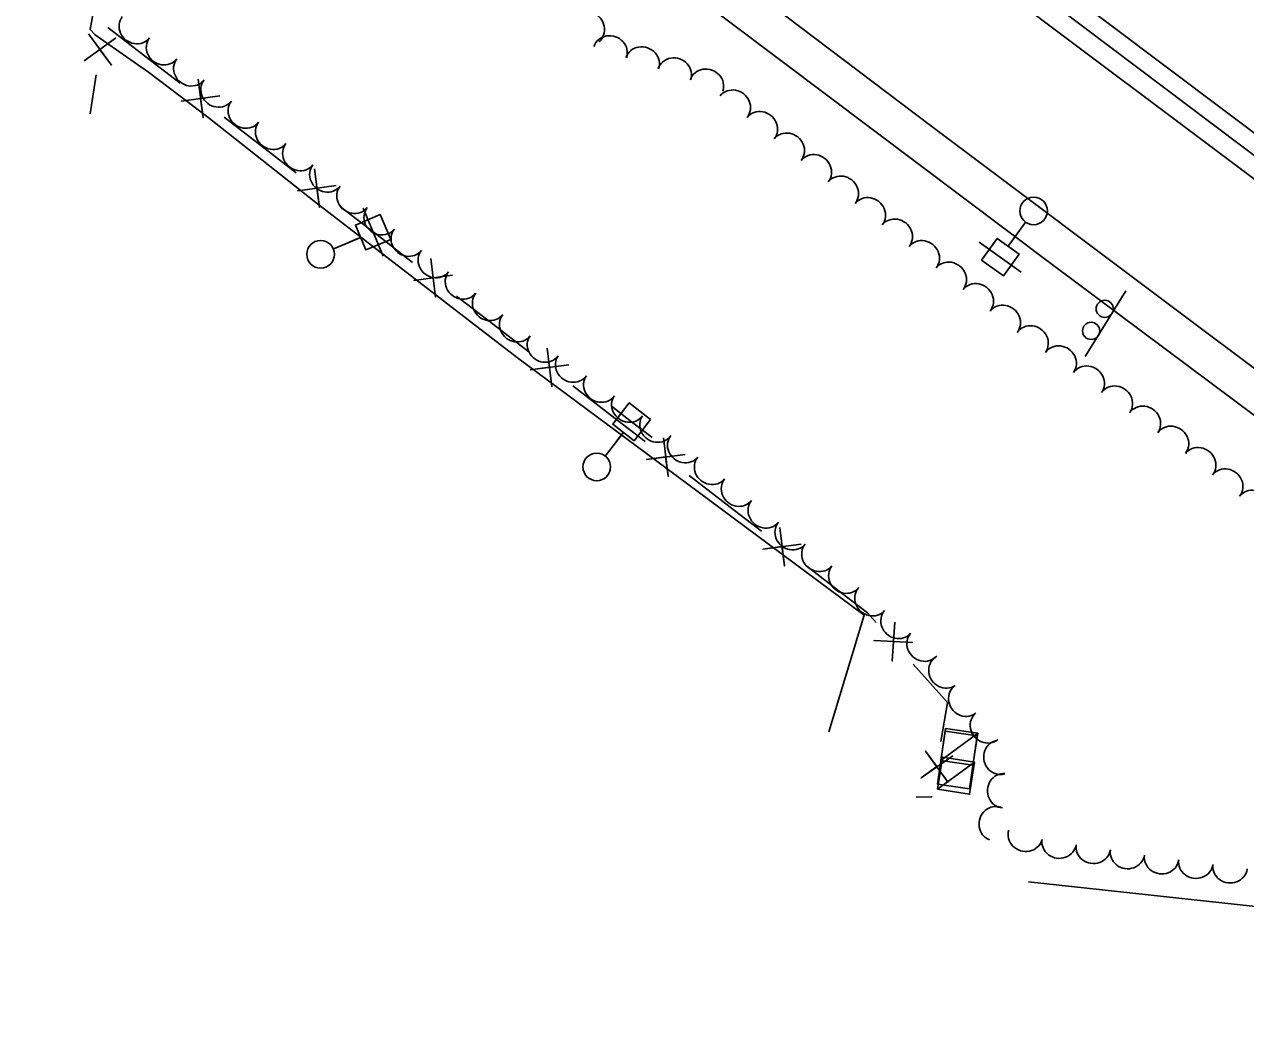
# Model space of a CAD drawing. Extents: x 1746010 to 1754829, y 655801 to 663091.
# Drawn here: x 1749716.7 to 1750070.1, y 660058.7 to 660346.8 of the extents above; entities that cross this region are included whole.
import ezdxf

# ---------------------------------------------------------------- set-up
doc = ezdxf.new("R2010")
doc.units = 0
for name, color, linetype in [('SURVEY - AERIAL SURVEY - Photo Control - Points - Locators', 7, 'Continuous'), ('SURVEY - AERIAL SURVEY - Photo Control - Points - Numbers', 7, 'Continuous'), ('SURVEY - AERIAL SURVEY - Photo Control with Text', 7, 'Continuous'), ('SURVEY - CENTERLINE - Existing Roads - Development', 7, 'Continuous'), ('SURVEY - CENTERLINE - Existing Roads Curve Text', 7, 'Continuous'), ('SURVEY - CENTERLINE - Existing Roads Text', 7, 'Continuous'), ('SURVEY - CENTERLINE - Preliminary Curve Text', 7, 'Continuous')]:
    doc.layers.add(name, color=color, linetype=linetype)

msp = doc.modelspace()

# ---------------------------------------------------------------- linework, layer by layer
at = {"layer": 'SURVEY - AERIAL SURVEY - Photo Control - Points - Locators'}
for points in [[(1750422.34, 660058.69), (1750341.81, 660116.67), (1750243.85, 660188.2), (1750158.07, 660251.54), (1750079.76, 660310), (1749998.95, 660370.82), (1749924.19, 660427.29), (1749840.05, 660491.49), (1749747.97, 660561.59), (1749667.56, 660623.87), (1749593.96, 660681.21), (1749510.38, 660746.53), (1749431.04, 660809.06), (1749359.66, 660865.36)], [(1749353.21, 660856.72), (1749450.09, 660780.53), (1749529.69, 660717.36), (1749638.4, 660632.78), (1749725.25, 660565.49), (1749826.74, 660487.69), (1749908.21, 660425.76), (1750015.78, 660344.74), (1750134.74, 660255.49), (1750241.73, 660176.3), (1750327.29, 660113.27), (1750398.53, 660061.52)], [(1750309.34, 660072.12), (1750268.26, 660102.16), (1750202.16, 660151.04), (1750125.31, 660207.81), (1750054.71, 660260.76), (1749978.89, 660317.54), (1749904.25, 660374.13), (1749807.5, 660447.32), (1749742.59, 660496.65), (1749689.97, 660537.57), (1749628.45, 660585.34), (1749555.8, 660641.5), (1749484.89, 660697.07), (1749405.47, 660759.79), (1749328.25, 660820.51)], [(1750288.61, 660074.58), (1750206.58, 660134.59), (1750105.78, 660208.88), (1750014.16, 660277.34), (1749883.11, 660375.92), (1749790.93, 660445.43), (1749702.19, 660513.29), (1749634.54, 660565.49), (1749547.88, 660632.78), (1749453.06, 660707.08), (1749311.71, 660816.35)], [(1749949.53, 660142.04), (1749959.68, 660175.76), (1749908.29, 660214.04), (1749859.35, 660250.31), (1749801, 660295.27), (1749769.71, 660320.03), (1749752.54, 660333.06), (1749741.05, 660341.05), (1749737.1, 660343.79), (1749735.68, 660345.35), (1749737.91, 660357.63), (1749713.32, 660379), (1749684.22, 660407.06), (1749658.62, 660430.58), (1749636.39, 660450.84), (1749625.75, 660457.9), (1749494.88, 660556.97)], [(1750007.27, 660098.55), (1750097.85, 660088.69), (1750163.16, 660081.99), (1750215.81, 660076.45)]]:
    msp.add_lwpolyline(points, dxfattribs=at)
at = {"layer": 'SURVEY - AERIAL SURVEY - Photo Control - Points - Numbers'}
msp.add_lwpolyline([(1749348.39, 660867.21), (1749450.14, 660787.41), (1749578.82, 660686.52), (1749682.3, 660605.65), (1749779.99, 660530.78), (1749879.01, 660455.62), (1749985.38, 660374.75), (1750084.31, 660300.06), (1750202.67, 660211.89), (1750354.74, 660100.39), (1750409.77, 660060.18)], dxfattribs=at)
at = {"layer": 'SURVEY - AERIAL SURVEY - Photo Control with Text'}
msp.add_line((1750035.47, 660269.71), (1750023.69, 660250.65), dxfattribs=at)
for centre in [(1750029.37, 660264.49), (1750025.42, 660258.11)]:
    msp.add_circle(centre, 2.5, dxfattribs=at)
at = {"layer": 'SURVEY - CENTERLINE - Existing Roads - Development'}
for points in [[(1749752.67, 660336.81), (1749740.79, 660345.97)], [(1749735.16, 660344.12), (1749741.85, 660335.08), (1749738.5, 660339.55), (1749743.06, 660342.88), (1749733.96, 660336.32)], [(1749761.7, 660329.85), (1749752.67, 660336.81)], [(1749737.47, 660332.23), (1749735.73, 660320.98)], [(1749773.23, 660326.13), (1749762.1, 660324.63), (1749767.62, 660325.41), (1749768.36, 660319.8), (1749766.97, 660330.95)], [(1749786.33, 660310.86), (1749774.45, 660320.02)], [(1749795.36, 660303.9), (1749786.33, 660310.86)], [(1749806.89, 660300.18), (1749795.76, 660298.68), (1749801.28, 660299.46), (1749802.02, 660293.85), (1749800.63, 660305)], [(1749819.99, 660284.91), (1749808.11, 660294.07)], [(1749829.02, 660277.95), (1749819.99, 660284.91)], [(1749840.55, 660274.23), (1749829.42, 660272.73), (1749834.94, 660273.51), (1749835.68, 660267.9), (1749834.29, 660279.05)], [(1749853.65, 660258.96), (1749841.77, 660268.12)], [(1749862.68, 660252), (1749853.65, 660258.96)], [(1749874.21, 660248.28), (1749863.08, 660246.78), (1749868.6, 660247.56), (1749869.34, 660241.95), (1749867.95, 660253.1)], [(1749887.31, 660233.01), (1749875.43, 660242.17)], [(1749896.34, 660226.05), (1749887.31, 660233.01)], [(1749907.87, 660222.33), (1749896.74, 660220.83), (1749902.26, 660221.61), (1749903, 660216), (1749901.61, 660227.15)], [(1749920.97, 660207.06), (1749909.09, 660216.22)], [(1749930, 660200.1), (1749920.97, 660207.06)], [(1749941.53, 660196.38), (1749930.4, 660194.88), (1749935.93, 660195.66), (1749936.66, 660190.05), (1749935.27, 660201.2)], [(1749954.63, 660181.11), (1749942.75, 660190.27)], [(1749963.19, 660173.63), (1749960.66, 660176.46), (1749954.63, 660181.11)], [(1749973.83, 660167.85), (1749962.61, 660168.43), (1749968.19, 660168.18), (1749967.87, 660162.54), (1749968.57, 660173.75)], [(1749983.8, 660150.4), (1749983.82, 660150.52), (1749973.91, 660161.62)], [(1749981.92, 660139.21), (1749983.8, 660150.4)], [(1749984.08, 660127.33), (1749977.5, 660136.43), (1749980.8, 660131.93), (1749976.2, 660128.68), (1749985.38, 660135.08)], [(1749974.73, 660123.06), (1749979.23, 660123.18), (1749979.26, 660123.41)]]:
    msp.add_lwpolyline(points, dxfattribs=at)
msp.add_lwpolyline([(1749990.18, 660125.48), (1749992.44, 660140.82), (1749983.21, 660142.18), (1749980.95, 660126.84)], close=True, dxfattribs=at)
at = {"layer": 'SURVEY - CENTERLINE - Existing Roads Curve Text'}
for p, q in [((1749817.59, 660286.68), (1749814.68, 660293.59)), ((1750006.48, 660289.68), (1750001.4, 660282.62)), ((1749805.97, 660281.8), (1749814, 660285.17)), ((1749813.63, 660285.01), (1749810.68, 660283.77)), ((1749817.59, 660286.68), (1749820.5, 660279.76)), ((1750001.63, 660282.95), (1750003.5, 660285.54)), ((1749999.12, 660279.45), (1749993.03, 660283.84)), ((1749999.12, 660279.45), (1750005.21, 660275.07)), ((1749892.41, 660231.78), (1749886.48, 660236.36)), ((1749892.41, 660231.78), (1749898.35, 660227.19)), ((1749884.71, 660221.8), (1749890.03, 660228.69)), ((1749889.78, 660228.37), (1749887.82, 660225.84))]:
    msp.add_line(p, q, dxfattribs=at)
for points in [[(1749822.7, 660284.59), (1749815.51, 660281.57), (1749812.48, 660288.76), (1749819.67, 660291.78)], [(1749993.68, 660278.57), (1749998.24, 660284.9), (1750004.57, 660280.34), (1750000.01, 660274.01)], [(1749897.88, 660232.48), (1749893.11, 660226.3), (1749886.94, 660231.07), (1749891.71, 660237.25)]]:
    msp.add_lwpolyline(points, close=True, dxfattribs=at)
for centre in [(1750008.76, 660292.85), (1749802.38, 660280.28), (1749882.32, 660218.72)]:
    msp.add_circle(centre, 4, dxfattribs=at)
at = {"layer": 'SURVEY - CENTERLINE - Existing Roads Text'}
for centre, major_axis in [((1749748.92, 660346.03), (-3.95, 3.06)), ((1749879.74, 660345.65), (3.18, -3.86)), ((1749756.81, 660339.92), (-3.95, 3.06)), ((1749886.2, 660338.85), (4.72, -1.64)), ((1749895.49, 660335.63), (4.72, -1.64)), ((1749904.79, 660332.41), (4.72, -1.64)), ((1749764.71, 660333.8), (-3.95, 3.06)), ((1749914.09, 660329.19), (4.72, -1.64)), ((1749772.6, 660327.68), (-3.95, 3.06)), ((1749921.94, 660323.04), (3.91, -3.12)), ((1749780.5, 660321.57), (-3.95, 3.06)), ((1749929.76, 660316.81), (3.91, -3.12)), ((1749788.39, 660315.45), (-3.95, 3.06)), ((1749937.57, 660310.58), (3.91, -3.12)), ((1749796.26, 660309.29), (-3.92, 3.1)), ((1749945.39, 660304.35), (3.91, -3.12)), ((1749804.1, 660303.09), (-3.92, 3.1)), ((1749953.2, 660298.12), (3.91, -3.12)), ((1749811.95, 660296.89), (-3.92, 3.1)), ((1749961.02, 660291.89), (3.91, -3.12)), ((1749819.8, 660290.69), (-3.92, 3.1)), ((1749968.83, 660285.67), (3.91, -3.12)), ((1749827.65, 660284.49), (-3.92, 3.1)), ((1749976.65, 660279.44), (3.91, -3.12)), ((1749835.49, 660278.29), (-3.92, 3.1)), ((1749984.46, 660273.21), (3.91, -3.12)), ((1749843.34, 660272.09), (-3.92, 3.1)), ((1749992.28, 660266.98), (3.91, -3.12)), ((1749851.19, 660265.89), (-3.92, 3.1)), ((1750000.09, 660260.75), (3.91, -3.12)), ((1749859.04, 660259.7), (-3.92, 3.1)), ((1750008.12, 660254.79), (4.07, -2.91)), ((1749867.11, 660253.81), (-4.07, 2.9)), ((1750016.25, 660248.98), (4.07, -2.91)), ((1749875.24, 660248.02), (-4.07, 2.9)), ((1750024.38, 660243.16), (4.07, -2.91)), ((1749883.38, 660242.22), (-4.07, 2.9)), ((1750032.51, 660237.34), (4.07, -2.91)), ((1749891.51, 660236.43), (-4.07, 2.9)), ((1750040.64, 660231.52), (4.07, -2.91)), ((1749899.65, 660230.64), (-4.07, 2.9)), ((1750048.77, 660225.71), (4.07, -2.91)), ((1749907.68, 660224.71), (-3.88, 3.15)), ((1750056.63, 660219.52), (3.93, -3.1)), ((1749915.45, 660218.41), (-3.88, 3.15)), ((1750064.48, 660213.33), (3.93, -3.1)), ((1749923.22, 660212.11), (-3.88, 3.15)), ((1750072.33, 660207.14), (3.93, -3.1)), ((1749930.99, 660205.81), (-3.88, 3.15)), ((1749938.76, 660199.52), (-3.88, 3.15)), ((1749946.52, 660193.22), (-3.88, 3.15)), ((1749954.29, 660186.92), (-3.88, 3.15)), ((1749961.87, 660180.4), (-3.77, 3.29)), ((1749969.41, 660173.82), (-3.77, 3.29)), ((1749976.95, 660167.25), (-3.77, 3.29)), ((1749983.2, 660159.54), (-2.88, 4.09)), ((1749988.94, 660151.37), (-2.88, 4.09)), ((1749995.26, 660143.64), (-3.17, 3.87)), ((1749999.04, 660134.62), (-1.3, 4.83)), ((1750000.12, 660124.96), (0.36, 4.99)), ((1749997.7, 660115.46), (1.71, 4.7)), ((1750006.37, 660112.09), (-4.78, 1.46)), ((1750016.14, 660110.08), (-4.94, 0.75)), ((1750026.03, 660108.58), (-4.94, 0.75)), ((1750035.92, 660107.07), (-4.94, 0.75)), ((1750045.81, 660105.58), (-4.96, 0.66)), ((1750055.71, 660104.27), (-4.96, 0.66)), ((1750065.62, 660102.96), (-4.96, 0.66))]:
    msp.add_ellipse(centre, major_axis=major_axis, ratio=0.940188, start_param=0, end_param=3.141593, dxfattribs=at)
at = {"layer": 'SURVEY - CENTERLINE - Preliminary Curve Text'}
for p, q in [((1749981.9, 660133.71), (1749992.6, 660141.6)), ((1749987.25, 660137.66), (1749987.25, 660137.66)), ((1749980.95, 660125.36), (1749991.65, 660133.26)), ((1749986.3, 660129.31), (1749986.3, 660129.31))]:
    msp.add_line(p, q, dxfattribs=at)
for points in [[(1749981.9, 660133.71), (1749983.3, 660143.01), (1749992.6, 660141.6), (1749991.2, 660132.31)], [(1749980.95, 660125.36), (1749982.35, 660134.66), (1749991.65, 660133.26), (1749990.25, 660123.96)]]:
    msp.add_lwpolyline(points, close=True, dxfattribs=at)

doc.saveas('drawing.dxf')
